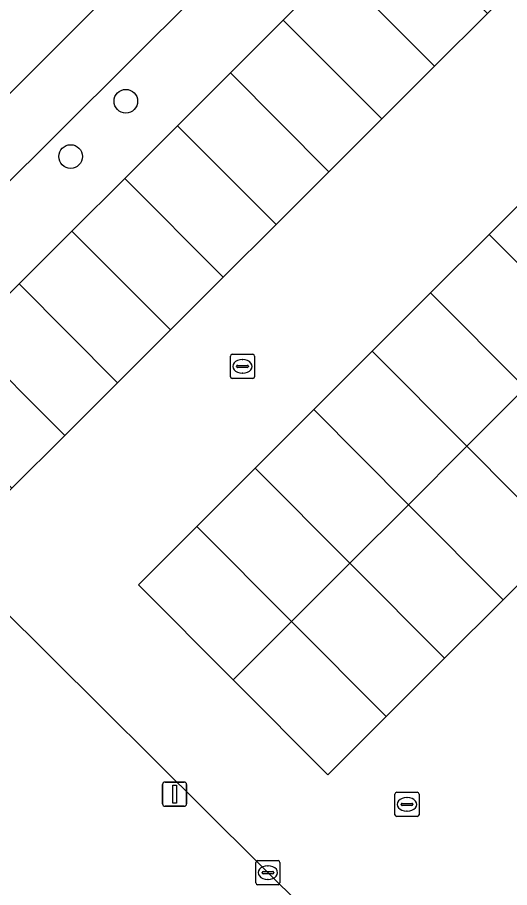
# Model space of a CAD drawing. Extents: x 159960 to 160866, y 382700 to 383354.
# Drawn here: x 160303.25 to 160323.63, y 383050.26 to 383086.25 of the extents above; entities that cross this region are included whole.
import ezdxf

# ---------------------------------------------------------------- set-up
doc = ezdxf.new("R2010")
doc.units = 0
for name, color, linetype in [('IMGEO_Boom', 7, 'Continuous'), ('IMGEO_Fietspad_open', 7, 'Continuous'), ('IMGEO_Groenvoorziening', 7, 'Continuous'), ('IMGEO_Kolk', 7, 'Continuous'), ('IMGEO_Lichtmast', 7, 'Continuous'), ('IMGEO_Pand', 7, 'Continuous'), ('IMGEO_Rijbaan_lokaal_open', 7, 'Continuous'), ('IMGEO_Rioolput', 7, 'Continuous'), ('IMGEO_Voetpad_open', 7, 'Continuous')]:
    doc.layers.add(name, color=color, linetype=linetype)

msp = doc.modelspace()

# ---------------------------------------------------------------- linework, layer by layer
at = {"layer": 'IMGEO_Boom'}
for centre in [(160307.739, 383082.781), (160305.453, 383080.494)]:
    msp.add_circle(centre, 0.489, dxfattribs=at)
at = {"layer": 'IMGEO_Fietspad_open'}
msp.add_lwpolyline([(160203.096, 382986.199), (160266.621, 383046.833), (160320.923, 383101.092)], dxfattribs=at)
at = {"layer": 'IMGEO_Groenvoorziening'}
for points in [[(160329.563, 383101.405), (160327.343, 383103.76), (160293.902, 383070.519), (160296.246, 383068.169), (160298.95, 383070.866), (160301.133, 383073.044), (160303.32, 383075.226), (160305.507, 383077.407), (160307.694, 383079.589), (160309.881, 383081.771), (160312.068, 383083.952), (160314.255, 383086.134), (160316.442, 383088.315), (160318.629, 383090.497), (160320.815, 383092.679), (160323.002, 383094.86), (160325.189, 383097.042), (160327.376, 383099.223)], [(160315.353, 383049.161), (160300.321, 383064.084), (160296.246, 383068.169), (160293.902, 383070.519), (160267.761, 383044.535), (160221.343, 383000.23), (160221.557, 383000), (160221.626, 382999.926), (160221.796, 383000), (160291.641, 383030.493)]]:
    msp.add_lwpolyline(points, close=True, dxfattribs=at)
at = {"layer": 'IMGEO_Kolk'}
for p, q in [((160312.067, 383071.39), (160312.067, 383072.242)), ((160312.142, 383072.316), (160312.994, 383072.316)), ((160312.555, 383072.096), (160312.58, 383072.096)), ((160313.068, 383072.242), (160313.068, 383071.39)), ((160312.326, 383071.81), (160312.326, 383071.822)), ((160312.764, 383071.773), (160312.366, 383071.773)), ((160312.369, 383071.859), (160312.767, 383071.859)), ((160312.81, 383071.822), (160312.81, 383071.81)), ((160312.994, 383071.316), (160312.142, 383071.316)), ((160312.578, 383071.536), (160312.553, 383071.536)), ((160313.118, 383050.454), (160313.118, 383051.306)), ((160313.193, 383051.38), (160314.045, 383051.38)), ((160313.606, 383051.16), (160313.631, 383051.16)), ((160314.119, 383051.306), (160314.119, 383050.454)), ((160313.377, 383050.874), (160313.377, 383050.886)), ((160313.815, 383050.837), (160313.417, 383050.837)), ((160313.42, 383050.923), (160313.818, 383050.923)), ((160313.861, 383050.886), (160313.861, 383050.874)), ((160314.045, 383050.38), (160313.193, 383050.38)), ((160313.629, 383050.6), (160313.604, 383050.6))]:
    msp.add_line(p, q, dxfattribs=at)
for points in [[(160312.067, 383071.39), (160312.067, 383072.242)], [(160312.142, 383072.316), (160312.994, 383072.316)], [(160313.068, 383072.242), (160313.068, 383071.39)], [(160312.994, 383071.316), (160312.142, 383071.316)], [(160313.118, 383050.454), (160313.118, 383051.306)], [(160313.193, 383051.38), (160314.045, 383051.38)], [(160314.119, 383051.306), (160314.119, 383050.454)], [(160314.045, 383050.38), (160313.193, 383050.38)]]:
    msp.add_lwpolyline(points, dxfattribs=at)
for centre, radius, start, end in [((160312.144, 383072.24), 0.0765, 91.552, 178.448), ((160312.144, 383072.24), 0.0765, 91.552, 178.448), ((160312.992, 383072.24), 0.0765, 1.552, 88.448), ((160312.992, 383072.24), 0.0765, 1.552, 88.448), ((160312.366, 383071.819), 0.0403, 85.8775, 175.7526), ((160312.363, 383071.809), 0.0366, 178.938, 274.7102), ((160312.767, 383071.816), 0.043, 264.8664, 352.4533), ((160312.771, 383071.821), 0.0386, 1.7309, 96.639), ((160312.144, 383071.392), 0.0765, 181.552, 268.448), ((160312.144, 383071.392), 0.0765, 181.552, 268.448), ((160312.992, 383071.392), 0.0765, 271.552, 358.448), ((160312.992, 383071.392), 0.0765, 271.552, 358.448), ((160313.195, 383051.304), 0.0765, 91.552, 178.448), ((160313.195, 383051.304), 0.0765, 91.552, 178.448), ((160314.043, 383051.304), 0.0765, 1.552, 88.448), ((160314.043, 383051.304), 0.0765, 1.552, 88.448), ((160313.417, 383050.883), 0.0403, 85.8775, 175.7526), ((160313.414, 383050.873), 0.0366, 178.938, 274.7102), ((160313.818, 383050.88), 0.043, 264.8664, 352.4533), ((160313.822, 383050.885), 0.0386, 1.7309, 96.639), ((160313.195, 383050.456), 0.0765, 181.552, 268.448), ((160313.195, 383050.456), 0.0765, 181.552, 268.448), ((160314.043, 383050.456), 0.0765, 271.552, 358.448), ((160314.043, 383050.456), 0.0765, 271.552, 358.448)]:
    msp.add_arc(centre, radius, start, end, dxfattribs=at)
for centre, major_axis, ratio, start_param, end_param in [((160312.554, 383071.816), (-0.387, 0.002), 0.722429, 4.712389, 7.853982), ((160312.579, 383071.816), (-0.39, 0.002), 0.717154, 1.570796, 4.712389), ((160313.605, 383050.88), (-0.387, 0.002), 0.722429, 4.712389, 7.853982), ((160313.63, 383050.88), (-0.39, 0.002), 0.717154, 1.570796, 4.712389)]:
    msp.add_ellipse(centre, major_axis=major_axis, ratio=ratio, start_param=start_param, end_param=end_param, dxfattribs=at)
at = {"layer": 'IMGEO_Lichtmast'}
for p, q in [((160309.261, 383053.726), (160309.261, 383054.526)), ((160309.261, 383054.526), (160309.261, 383053.726)), ((160309.361, 383054.626), (160310.151, 383054.626)), ((160310.151, 383054.626), (160309.361, 383054.626)), ((160310.251, 383054.526), (160310.251, 383053.726)), ((160310.251, 383053.726), (160310.251, 383054.526)), ((160310.151, 383053.626), (160309.361, 383053.626)), ((160309.361, 383053.626), (160310.151, 383053.626))]:
    msp.add_line(p, q, dxfattribs=at)
msp.add_lwpolyline([(160309.681, 383054.501), (160309.831, 383054.501), (160309.831, 383053.751), (160309.681, 383053.751), (160309.681, 383054.501)], dxfattribs=at)
for centre, start, end in [((160309.361, 383054.526), 90, 180), ((160309.361, 383054.526), 90, 180), ((160310.151, 383054.526), 0, 90), ((160310.151, 383054.526), 360, 90), ((160309.361, 383053.726), 180, 270), ((160309.361, 383053.726), 180, 270), ((160310.151, 383053.726), 270, 0), ((160310.151, 383053.726), 270, 0)]:
    msp.add_arc(centre, 0.1, start, end, dxfattribs=at)
at = {"layer": 'IMGEO_Pand'}
for points in [[(160320.517, 383084.23), (160322.704, 383086.411), (160318.629, 383090.497), (160316.442, 383088.315)], [(160320.517, 383084.23), (160316.442, 383088.315), (160314.255, 383086.134), (160318.33, 383082.048)], [(160318.33, 383082.048), (160314.255, 383086.134), (160312.068, 383083.952), (160316.143, 383079.867)], [(160316.143, 383079.867), (160312.068, 383083.952), (160309.881, 383081.771), (160313.956, 383077.685)], [(160311.769, 383075.504), (160313.956, 383077.685), (160309.881, 383081.771), (160307.694, 383079.589)], [(160305.507, 383077.407), (160309.582, 383073.322), (160311.769, 383075.504), (160307.694, 383079.589)], [(160326.694, 383073.339), (160329.114, 383075.753), (160325.193, 383079.682), (160322.774, 383077.269)], [(160305.507, 383077.407), (160303.32, 383075.226), (160307.395, 383071.141), (160309.582, 383073.322)], [(160320.354, 383074.855), (160324.274, 383070.925), (160326.694, 383073.339), (160322.774, 383077.269)], [(160301.133, 383073.044), (160305.208, 383068.959), (160307.395, 383071.141), (160303.32, 383075.226)], [(160320.354, 383074.855), (160317.934, 383072.441), (160321.854, 383068.511), (160324.274, 383070.925)], [(160301.133, 383073.044), (160298.95, 383070.866), (160303.025, 383066.781), (160305.208, 383068.959)], [(160319.434, 383066.097), (160321.854, 383068.511), (160317.934, 383072.441), (160315.514, 383070.027)], [(160321.854, 383068.511), (160325.774, 383064.581), (160328.194, 383066.995), (160324.274, 383070.925)], [(160315.514, 383070.027), (160313.094, 383067.613), (160317.014, 383063.683), (160319.434, 383066.097)], [(160321.854, 383068.511), (160319.434, 383066.097), (160323.355, 383062.167), (160325.774, 383064.581)], [(160314.594, 383061.269), (160317.014, 383063.683), (160313.094, 383067.613), (160310.674, 383065.199)], [(160320.935, 383059.753), (160323.355, 383062.167), (160319.434, 383066.097), (160317.014, 383063.683)], [(160314.594, 383061.269), (160310.674, 383065.199), (160308.257, 383062.788), (160312.177, 383058.858)], [(160320.935, 383059.753), (160317.014, 383063.683), (160314.594, 383061.269), (160318.515, 383057.34)], [(160314.594, 383061.269), (160312.177, 383058.858), (160316.097, 383054.928), (160318.515, 383057.34)]]:
    msp.add_lwpolyline(points, close=True, dxfattribs=at)
at = {"layer": 'IMGEO_Rijbaan_lokaal_open'}
for points in [[(160353.698, 383067.892), (160358.04, 383071.104), (160353.872, 383076.62), (160343.659, 383087.021), (160333.639, 383097.319), (160331.452, 383095.137), (160329.265, 383092.956), (160327.078, 383090.774), (160324.891, 383088.593), (160322.704, 383086.411), (160320.517, 383084.23), (160318.33, 383082.048), (160316.143, 383079.867), (160313.956, 383077.685), (160311.769, 383075.504), (160309.582, 383073.322), (160307.395, 383071.141), (160305.208, 383068.959), (160303.025, 383066.781), (160300.321, 383064.084), (160315.353, 383049.161), (160318.121, 383046.413), (160325.142, 383050.537), (160324.477, 383051.186)], [(160325.774, 383064.581), (160323.355, 383062.167), (160320.935, 383059.753), (160318.515, 383057.34), (160316.097, 383054.928), (160312.177, 383058.858), (160308.257, 383062.788), (160310.674, 383065.199), (160313.094, 383067.613), (160315.514, 383070.027), (160317.934, 383072.441), (160320.354, 383074.855), (160322.774, 383077.269), (160325.193, 383079.682)]]:
    msp.add_lwpolyline(points, dxfattribs=at)
at = {"layer": 'IMGEO_Rioolput'}
for p, q in [((160318.877, 383053.277), (160318.877, 383054.129)), ((160318.952, 383054.203), (160319.804, 383054.203)), ((160319.365, 383053.983), (160319.39, 383053.983)), ((160319.878, 383054.129), (160319.878, 383053.277)), ((160319.136, 383053.697), (160319.136, 383053.709)), ((160319.574, 383053.66), (160319.176, 383053.66)), ((160319.179, 383053.746), (160319.577, 383053.746)), ((160319.62, 383053.709), (160319.62, 383053.697)), ((160319.388, 383053.423), (160319.363, 383053.423)), ((160319.804, 383053.203), (160318.952, 383053.203))]:
    msp.add_line(p, q, dxfattribs=at)
for points in [[(160318.877, 383053.277), (160318.877, 383054.129)], [(160318.952, 383054.203), (160319.804, 383054.203)], [(160319.878, 383054.129), (160319.878, 383053.277)], [(160319.804, 383053.203), (160318.952, 383053.203)]]:
    msp.add_lwpolyline(points, dxfattribs=at)
for centre, radius, start, end in [((160318.954, 383054.127), 0.0765, 91.552, 178.448), ((160318.954, 383054.127), 0.0765, 91.552, 178.448), ((160319.802, 383054.127), 0.0765, 1.552, 88.448), ((160319.802, 383054.127), 0.0765, 1.552, 88.448), ((160319.176, 383053.706), 0.0403, 85.8775, 175.7526), ((160319.173, 383053.696), 0.0366, 178.938, 274.7102), ((160319.577, 383053.703), 0.043, 264.8664, 352.4533), ((160319.581, 383053.708), 0.0386, 1.7309, 96.639), ((160318.954, 383053.279), 0.0765, 181.552, 268.448), ((160318.954, 383053.279), 0.0765, 181.552, 268.448), ((160319.802, 383053.279), 0.0765, 271.552, 358.448), ((160319.802, 383053.279), 0.0765, 271.552, 358.448)]:
    msp.add_arc(centre, radius, start, end, dxfattribs=at)
for centre, major_axis, ratio, start_param, end_param in [((160319.364, 383053.703), (-0.387, 0.002), 0.722429, 4.712389, 7.853982), ((160319.389, 383053.703), (-0.39, 0.002), 0.717154, 1.570796, 4.712389)]:
    msp.add_ellipse(centre, major_axis=major_axis, ratio=ratio, start_param=start_param, end_param=end_param, dxfattribs=at)
at = {"layer": 'IMGEO_Voetpad_open'}
for points in [[(160293.902, 383070.519), (160327.343, 383103.76), (160328.208, 383104.62), (160328.266, 383104.678), (160335.071, 383111.068), (160377.423, 383150.839), (160378.127, 383160.166), (160378.427, 383163.718), (160379.565, 383177.511), (160378.829, 383177.553)], [(160359.534, 383140.192), (160355.084, 383135.582), (160349.301, 383129.494), (160346.069, 383126.243), (160333.013, 383113.184), (160320.923, 383101.092), (160266.621, 383046.833), (160203.096, 382986.199), (160209.403, 382984.888)]]:
    msp.add_lwpolyline(points, dxfattribs=at)

doc.saveas('drawing.dxf')
